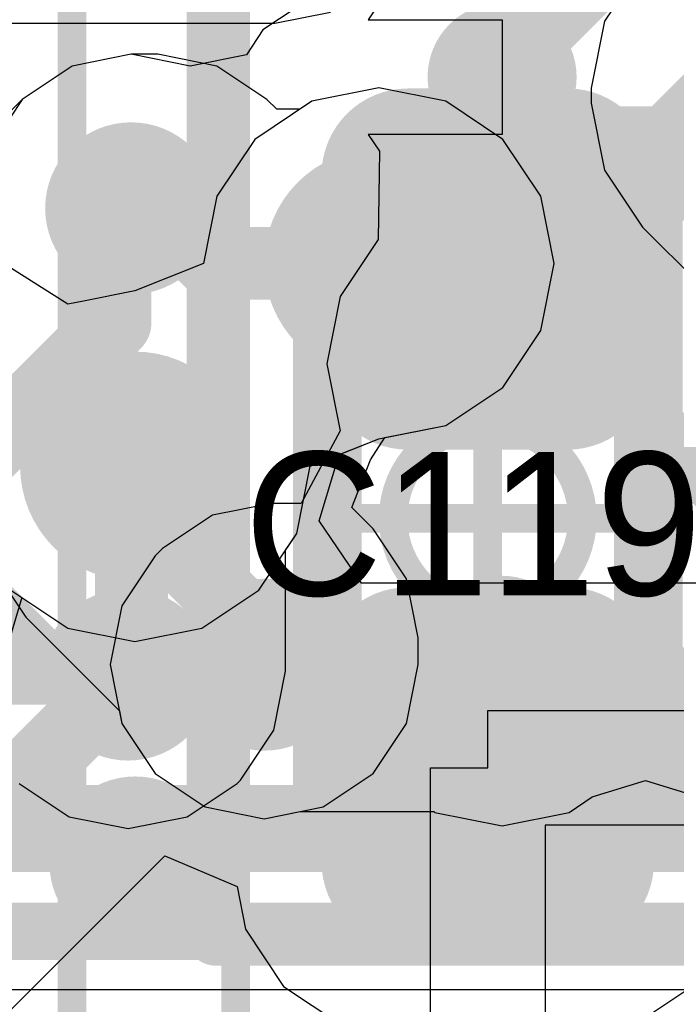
# Model space of a CAD drawing. Header units: millimetres. Extents: x -2 to 68, y -2 to 27.4.
# Tile 428 of 594: x 48.2 to 49.3, y 0.6 to 2.3. Entities that reach past the tile are written whole.
import ezdxf

# ---------------------------------------------------------------- set-up
doc = ezdxf.new("R2010")
doc.units = ezdxf.units.MM
for name, color, linetype in [('BottomLayer', 5, 'Continuous'), ('BottomPaste', 16, 'Continuous'), ('BottomSolder', 6, 'Continuous'), ('DrillGuide', 244, 'Continuous'), ('Mechanical10', 56, 'Continuous'), ('Mechanical13', 56, 'Continuous'), ('Mechanical15', 56, 'Continuous'), ('Mechanical2', 216, 'Continuous'), ('Mechanical6', 56, 'Continuous'), ('MidLayer1', 16, 'Continuous'), ('MidLayer2', 76, 'Continuous'), ('MidLayer3', 90, 'Continuous'), ('MidLayer4', 156, 'Continuous'), ('MidLayer5', 130, 'Continuous'), ('MidLayer6', 216, 'Continuous'), ('MidLayer7', 6, 'Continuous'), ('MidLayer8', 54, 'Continuous'), ('MultiLayer', 9, 'Continuous'), ('TopLayer', 1, 'Continuous'), ('TopPaste', 8, 'Continuous'), ('TopSolder', 216, 'Continuous'), ('ViaHoleLayer', 16, 'Continuous')]:
    doc.layers.add(name, color=color, linetype=linetype)

# ---------------------------------------------------------------- blocks, each defined once
blk = doc.blocks.new('CAP_0402_40')
at = {"layer": 'Mechanical13', "const_width": 0.12}
for points in [[(-0.53, 0.28), (-0.53, -0.28)], [(-0.53, 0.28), (0.53, 0.28)], [(0.53, 0.28), (0.53, -0.28)], [(-0.53, -0.28), (0.53, -0.28)]]:
    blk.add_lwpolyline(points, dxfattribs=at)
at = {"layer": 'Mechanical13', "const_width": 0.06}
for points in [[(-0.56, 0.28, 1), (-0.5, 0.28, 1)], [(-0.56, 0.28, 1), (-0.5, 0.28, 1)], [(0.5, 0.28, 1), (0.56, 0.28, 1)], [(0.5, 0.28, 1), (0.56, 0.28, 1)], [(-0.56, -0.28, 1), (-0.5, -0.28, 1)], [(-0.56, -0.28, 1), (-0.5, -0.28, 1)], [(0.5, -0.28, 1), (0.56, -0.28, 1)], [(0.5, -0.28, 1), (0.56, -0.28, 1)]]:
    blk.add_lwpolyline(points, format="xyb", close=True, dxfattribs=at)
at = {"layer": 'Mechanical15', "const_width": 0.05}
for points in [[(-0.9, 0.44), (0.9, 0.44)], [(0, 0.22), (0, -0.22)], [(-0.22, 0), (0.22, 0)]]:
    blk.add_lwpolyline(points, dxfattribs=at)
at = {"layer": 'Mechanical15'}
for points, const_width in [([(-0.0125, 0.22, 1), (0.0125, 0.22, 1)], 0.025), ([(0.165, 0, 1), (-0.165, 0, 1)], 0.05), ([(-0.2325, 0, 1), (-0.2075, 0, 1)], 0.025), ([(-0.1775, 0, 1), (-0.1525, 0, 1)], 0.025), ([(0.1525, 0, 1), (0.1775, 0, 1)], 0.025), ([(0.2075, 0, 1), (0.2325, 0, 1)], 0.025), ([(-0.0125, -0.22, 1), (0.0125, -0.22, 1)], 0.025)]:
    blk.add_lwpolyline(points, format="xyb", close=True, dxfattribs=dict(at, const_width=const_width))
at = {"layer": 'TopLayer', "const_width": 0.1508}
for points in [[(-0.6746, 0.1392, 1), (-0.5238, 0.1392, 1)], [(-0.3462, 0.1392, 1), (-0.1954, 0.1392, 1)], [(0.1954, 0.1392, 1), (0.3462, 0.1392, 1)], [(0.5238, 0.1392, 1), (0.6746, 0.1392, 1)], [(-0.6746, -0.1392, 1), (-0.5238, -0.1392, 1)], [(-0.3462, -0.1392, 1), (-0.1954, -0.1392, 1)], [(0.1954, -0.1392, 1), (0.3462, -0.1392, 1)], [(0.5238, -0.1392, 1), (0.6746, -0.1392, 1)]]:
    blk.add_lwpolyline(points, format="xyb", close=True, dxfattribs=at)
at = {"layer": 'TopLayer'}
for points in [[(-0.2708, 0.29), (-0.5992, 0.29), (-0.2708, -0.29), (-0.5992, -0.29)], [(0.2708, -0.29), (0.5992, -0.29), (0.2708, 0.29), (0.5992, 0.29)], [(-0.12, 0.1392), (-0.75, 0.1392), (-0.12, -0.1392), (-0.75, -0.1392)], [(0.12, -0.1392), (0.75, -0.1392), (0.12, 0.1392), (0.75, 0.1392)]]:
    blk.add_solid(points, dxfattribs=at)
at = {"layer": 'TopPaste', "const_width": 0.1508}
for points in [[(-0.6746, 0.1392, 1), (-0.5238, 0.1392, 1)], [(-0.3462, 0.1392, 1), (-0.1954, 0.1392, 1)], [(0.1954, 0.1392, 1), (0.3462, 0.1392, 1)], [(0.5238, 0.1392, 1), (0.6746, 0.1392, 1)], [(-0.6746, -0.1392, 1), (-0.5238, -0.1392, 1)], [(-0.3462, -0.1392, 1), (-0.1954, -0.1392, 1)], [(0.1954, -0.1392, 1), (0.3462, -0.1392, 1)], [(0.5238, -0.1392, 1), (0.6746, -0.1392, 1)]]:
    blk.add_lwpolyline(points, format="xyb", close=True, dxfattribs=at)
at = {"layer": 'TopPaste'}
for points in [[(-0.2708, 0.29), (-0.5992, 0.29), (-0.2708, -0.29), (-0.5992, -0.29)], [(0.2708, -0.29), (0.5992, -0.29), (0.2708, 0.29), (0.5992, 0.29)], [(-0.12, 0.1392), (-0.75, 0.1392), (-0.12, -0.1392), (-0.75, -0.1392)], [(0.12, -0.1392), (0.75, -0.1392), (0.12, 0.1392), (0.75, 0.1392)]]:
    blk.add_solid(points, dxfattribs=at)
at = {"layer": 'TopSolder', "const_width": 0.1508}
for points in [[(-0.6746, 0.1392, 1), (-0.5238, 0.1392, 1)], [(-0.3462, 0.1392, 1), (-0.1954, 0.1392, 1)], [(0.1954, 0.1392, 1), (0.3462, 0.1392, 1)], [(0.5238, 0.1392, 1), (0.6746, 0.1392, 1)], [(-0.6746, -0.1392, 1), (-0.5238, -0.1392, 1)], [(-0.3462, -0.1392, 1), (-0.1954, -0.1392, 1)], [(0.1954, -0.1392, 1), (0.3462, -0.1392, 1)], [(0.5238, -0.1392, 1), (0.6746, -0.1392, 1)]]:
    blk.add_lwpolyline(points, format="xyb", close=True, dxfattribs=at)
at = {"layer": 'TopSolder'}
for points in [[(-0.2708, 0.29), (-0.5992, 0.29), (-0.2708, -0.29), (-0.5992, -0.29)], [(0.2708, -0.29), (0.5992, -0.29), (0.2708, 0.29), (0.5992, 0.29)], [(-0.12, 0.1392), (-0.75, 0.1392), (-0.12, -0.1392), (-0.75, -0.1392)], [(0.12, -0.1392), (0.75, -0.1392), (0.12, 0.1392), (0.75, 0.1392)]]:
    blk.add_solid(points, dxfattribs=at)
blk = doc.blocks.new('BGA169C50P13X13_700X700X60_B_102')
at = {"layer": 'BottomLayer', "const_width": 0.1}
for points in [[(2.95, 3, 1), (3.05, 3, 1)], [(2.95, 2.5, 1), (3.05, 2.5, 1)], [(2.95, 2, 1), (3.05, 2, 1)]]:
    blk.add_lwpolyline(points, format="xyb", close=True, dxfattribs=at)
at = {"layer": 'BottomPaste', "const_width": 0.1}
for points in [[(2.95, 3, 1), (3.05, 3, 1)], [(2.95, 2.5, 1), (3.05, 2.5, 1)], [(2.95, 2, 1), (3.05, 2, 1)]]:
    blk.add_lwpolyline(points, format="xyb", close=True, dxfattribs=at)
at = {"layer": 'BottomSolder', "const_width": 0.13}
for points in [[(2.935, 3, 1), (3.065, 3, 1)], [(2.935, 2.5, 1), (3.065, 2.5, 1)], [(2.935, 2, 1), (3.065, 2, 1)]]:
    blk.add_lwpolyline(points, format="xyb", close=True, dxfattribs=at)
at = {"layer": 'Mechanical10', "const_width": 0.1}
for points in [[(3.5, 3.5), (-3.5, 3.5)], [(3.5, 3.5), (3.5, -3.5)]]:
    blk.add_lwpolyline(points, dxfattribs=at)
at = {"layer": 'Mechanical10', "const_width": 0.05}
blk.add_lwpolyline([(3.475, 3.5, 1), (3.525, 3.5, 1)], format="xyb", close=True, dxfattribs=at)
blk.add_lwpolyline([(3.475, 3.5, 1), (3.525, 3.5, 1)], format="xyb", close=True, dxfattribs=at)
at = {"layer": 'Mechanical6', "const_width": 0.05}
blk.add_lwpolyline([(3.75, 3.75), (3.75, -3.75)], dxfattribs=at)

msp = doc.modelspace()

# ---------------------------------------------------------------- linework, layer by layer
at = {"layer": 'BottomLayer'}
for p, q in [((48.8009, 2.3545), (48.7811, 2.325)), ((48.7811, 2.325), (49.015, 2.325)), ((49.015, 2.325), (49.015, 2.125)), ((49.015, 2.125), (48.7811, 2.125)), ((48.7811, 2.125), (48.8009, 2.0955)), ((48.8009, 2.0955), (48.7987, 1.9413)), ((48.7987, 1.9413), (48.7324, 1.842)), ((48.7324, 1.842), (48.7091, 1.725)), ((48.7091, 1.725), (48.7324, 1.6079)), ((48.7324, 1.6079), (48.6644, 1.4812)), ((48.6125, 1.4812), (48.5097, 1.4607)), ((48.6644, 1.4812), (48.6125, 1.4812)), ((48.5097, 1.4607), (48.4225, 1.4025)), ((48.4225, 1.4025), (48.41, 1.39)), ((48.41, 1.39), (48.3518, 1.3028)), ((48.3518, 1.3028), (48.3313, 1.2)), ((48.3313, 1.2), (48.3518, 1.0972)), ((48.3518, 1.0972), (48.41, 1.01)), ((48.41, 1.01), (48.4972, 0.9518)), ((49.1723, 0.9693), (49.265, 0.9982)), ((49.265, 0.9982), (49.3577, 0.9693)), ((49.1321, 0.9424), (49.1723, 0.9693)), ((48.4972, 0.9518), (48.6, 0.9313)), ((48.6, 0.9313), (48.6628, 0.9438)), ((48.6628, 0.9438), (48.8958, 0.9438)), ((48.8958, 0.9438), (48.8979, 0.9424)), ((48.8979, 0.9424), (49.015, 0.9191)), ((49.015, 0.9191), (49.1321, 0.9424))]:
    msp.add_line(p, q, dxfattribs=at)
for points, const_width in [([(49.015, 2.225), (49.265, 2.475)], 0.1), ([(49.0025, 1.2125), (49.015, 1.225)], 0.127), ([(48.6, 1.2), (48.6125, 1.2125)], 0.127), ([(48.6125, 1.2125), (49.0025, 1.2125)], 0.127)]:
    msp.add_lwpolyline(points, dxfattribs=dict(at, const_width=const_width))
for points, const_width in [([(48.99, 2.225, 1), (49.04, 2.225, 1)], 0.05), ([(48.525, 1.2, 1), (48.675, 1.2, 1)], 0.15), ([(48.9832, 1.225, 1), (49.0467, 1.225, 1)], 0.0635), ([(48.5807, 1.2125, 1), (48.6442, 1.2125, 1)], 0.0635), ([(48.5807, 1.2125, 1), (48.6442, 1.2125, 1)], 0.0635), ([(48.9708, 1.2125, 1), (49.0343, 1.2125, 1)], 0.0635), ([(48.9708, 1.2125, 1), (49.0343, 1.2125, 1)], 0.0635), ([(48.5682, 1.2, 1), (48.6317, 1.2, 1)], 0.0635), ([(48.3002, 0.855, 1), (48.4502, 0.855, 1)], 0.15)]:
    msp.add_lwpolyline(points, format="xyb", close=True, dxfattribs=dict(at, const_width=const_width))
at = {"layer": 'DrillGuide'}
for points, const_width in [([(48.3429, 1.996, 1), (48.3929, 1.996, 1)], 0.05), ([(48.75, 1.9, 1), (48.85, 1.9, 1)], 0.1), ([(48.3242, 1.5461, 1), (48.4242, 1.5461, 1)], 0.1), ([(48.575, 1.2, 1), (48.625, 1.2, 1)], 0.05), ([(48.3377, 1.1827, 1), (48.3877, 1.1827, 1)], 0.05), ([(48.3502, 0.855, 1), (48.4002, 0.855, 1)], 0.05)]:
    msp.add_lwpolyline(points, format="xyb", close=True, dxfattribs=dict(at, const_width=const_width))
at = {"layer": 'MidLayer1'}
for p, q in [((49.2602, 2.4219), (49.1939, 2.3227)), ((49.1939, 2.3227), (49.1706, 2.2056)), ((48.3679, 2.2647), (48.2651, 2.2442)), ((48.4147, 2.2647), (48.3679, 2.2647)), ((48.5175, 2.2442), (48.4147, 2.2647)), ((48.2651, 2.2442), (48.1779, 2.186)), ((48.6047, 2.186), (48.5175, 2.2442)), ((48.8, 2.2059), (48.6829, 2.1826)), ((48.9171, 2.1826), (48.8, 2.2059)), ((49.1706, 2.2056), (49.1706, 2.1794)), ((48.1779, 2.186), (48.1197, 2.0988)), ((48.622, 2.1687), (48.6047, 2.186)), ((48.6829, 2.1826), (48.6621, 2.1687)), ((49.0163, 2.1163), (48.9171, 2.1826)), ((48.6621, 2.1687), (48.622, 2.1687)), ((49.1706, 2.1794), (49.1706, 2.1794)), ((49.1706, 2.1794), (49.1939, 2.0624)), ((49.0826, 2.0171), (49.0163, 2.1163)), ((49.1939, 2.0624), (49.2602, 1.9631)), ((49.1059, 1.9), (49.0826, 2.0171)), ((49.2602, 1.9631), (49.446, 1.7774)), ((49.0826, 1.7829), (49.1059, 1.9)), ((49.0163, 1.6837), (49.0826, 1.7829)), ((48.9171, 1.6174), (49.0163, 1.6837)), ((48.8, 1.5941), (48.9171, 1.6174)), ((48.6801, 1.546), (48.8, 1.5941)), ((48.6568, 1.429), (48.6801, 1.546)), ((48.6371, 1.3995), (48.6568, 1.429)), ((48.6371, 1.1885), (48.6371, 1.3995)), ((48.6167, 1.0857), (48.6371, 1.1885)), ((48.5584, 0.9985), (48.6167, 1.0857)), ((48.5527, 0.9927), (48.5584, 0.9985)), ((48.1727, 0.9927), (48.2599, 0.9345)), ((48.4655, 0.9345), (48.5527, 0.9927)), ((48.2599, 0.9345), (48.3627, 0.914)), ((48.3627, 0.914), (48.4655, 0.9345))]:
    msp.add_line(p, q, dxfattribs=at)
for points, const_width in [([(48.2929, 1.996, 1), (48.4429, 1.996, 1)], 0.15), ([(48.7, 1.9, 1), (48.9, 1.9, 1)], 0.2), ([(48.3361, 1.996, 1), (48.3996, 1.996, 1)], 0.0635), ([(48.3829, 1.996, 1), (48.4464, 1.996, 1)], 0.0635), ([(48.3829, 1.996, 1), (48.4464, 1.996, 1)], 0.0635), ([(48.4789, 1.9, 1), (48.5424, 1.9, 1)], 0.0635), ([(48.4789, 1.9, 1), (48.5424, 1.9, 1)], 0.0635), ([(48.7682, 1.9, 1), (48.8317, 1.9, 1)], 0.0635), ([(48.2742, 1.5461, 1), (48.4742, 1.5461, 1)], 0.2), ([(48.3367, 1.5403, 1), (48.4002, 1.5403, 1)], 0.0635), ([(48.3367, 1.5403, 1), (48.4002, 1.5403, 1)], 0.0635), ([(48.3425, 1.5461, 1), (48.406, 1.5461, 1)], 0.0635), ([(48.2877, 1.1827, 1), (48.4377, 1.1827, 1)], 0.15), ([(48.3309, 1.1827, 1), (48.3944, 1.1827, 1)], 0.0635), ([(48.3367, 1.1885, 1), (48.4002, 1.1885, 1)], 0.0635), ([(48.3367, 1.1885, 1), (48.4002, 1.1885, 1)], 0.0635)]:
    msp.add_lwpolyline(points, format="xyb", close=True, dxfattribs=dict(at, const_width=const_width))
at = {"layer": 'MidLayer1', "const_width": 0.127}
for points in [[(48.3679, 1.996), (48.4147, 1.996)], [(48.4147, 1.996), (48.5107, 1.9)], [(48.5107, 1.9), (48.8, 1.9)], [(48.3685, 1.5403), (48.3742, 1.5461)], [(48.3685, 1.1885), (48.3685, 1.5403)], [(48.3627, 1.1827), (48.3685, 1.1885)]]:
    msp.add_lwpolyline(points, dxfattribs=at)
at = {"layer": 'MidLayer2'}
for p, q in [((48.6183, 2.3189), (48.7158, 2.3384)), ((47.0713, 2.3189), (48.6183, 2.3189)), ((48.8, 2.2059), (48.6829, 2.1826)), ((48.9171, 2.1826), (48.8, 2.2059)), ((48.6829, 2.1826), (48.5837, 2.1163)), ((49.0163, 2.1163), (48.9171, 2.1826)), ((48.5837, 2.1163), (48.5174, 2.0171)), ((49.0826, 2.0171), (49.0163, 2.1163)), ((48.5174, 2.0171), (48.4941, 1.9)), ((49.1059, 1.9), (49.0826, 2.0171)), ((48.2572, 1.8286), (48.1528, 1.8948)), ((48.4941, 1.9), (48.3742, 1.8519)), ((49.0826, 1.7829), (49.1059, 1.9)), ((48.3742, 1.8519), (48.2845, 1.8341)), ((48.2845, 1.8341), (48.2572, 1.8286)), ((49.0163, 1.6837), (49.0826, 1.7829)), ((48.9171, 1.6174), (49.0163, 1.6837)), ((48.8, 1.5941), (48.9171, 1.6174)), ((48.6801, 1.546), (48.8, 1.5941)), ((48.6568, 1.429), (48.6801, 1.546)), ((48.5905, 1.3298), (48.6568, 1.429)), ((48.1579, 1.3298), (48.2572, 1.2635)), ((48.4913, 1.2635), (48.5905, 1.3298)), ((48.2572, 1.2635), (48.3742, 1.2402)), ((48.3742, 1.2402), (48.4913, 1.2635))]:
    msp.add_line(p, q, dxfattribs=at)
at = {"layer": 'MidLayer2', "const_width": 0.2}
for points in [[(48.7, 1.9, 1), (48.9, 1.9, 1)], [(48.2742, 1.5461, 1), (48.4742, 1.5461, 1)]]:
    msp.add_lwpolyline(points, format="xyb", close=True, dxfattribs=at)
at = {"layer": 'MidLayer3'}
for p, q in [((48.8, 2.2059), (48.6829, 2.1826)), ((48.9171, 2.1826), (48.8, 2.2059)), ((48.6829, 2.1826), (48.5837, 2.1163)), ((49.0163, 2.1163), (48.9171, 2.1826)), ((48.5837, 2.1163), (48.5174, 2.0171)), ((49.0826, 2.0171), (49.0163, 2.1163)), ((48.5174, 2.0171), (48.4941, 1.9)), ((49.1059, 1.9), (49.0826, 2.0171)), ((48.2572, 1.8286), (48.1528, 1.8948)), ((48.4941, 1.9), (48.3742, 1.8519)), ((49.0826, 1.7829), (49.1059, 1.9)), ((48.3742, 1.8519), (48.2845, 1.8341)), ((48.2845, 1.8341), (48.2572, 1.8286)), ((49.0163, 1.6837), (49.0826, 1.7829)), ((48.9171, 1.6174), (49.0163, 1.6837)), ((48.8, 1.5941), (48.9171, 1.6174)), ((48.7309, 1.5664), (48.8, 1.5941)), ((48.6958, 1.451), (48.7309, 1.5664)), ((48.7699, 1.3423), (48.6958, 1.451)), ((50.6421, 1.3423), (48.7699, 1.3423))]:
    msp.add_line(p, q, dxfattribs=at)
at = {"layer": 'MidLayer3', "const_width": 0.2}
for points in [[(48.7, 1.9, 1), (48.9, 1.9, 1)], [(48.2742, 1.5461, 1), (48.4742, 1.5461, 1)]]:
    msp.add_lwpolyline(points, format="xyb", close=True, dxfattribs=at)
at = {"layer": 'MidLayer3', "const_width": 0.1}
for points in [[(40.549, 1.18), (51.4491, 1.18)], [(40.4496, 0.94), (51.3671, 0.94)]]:
    msp.add_lwpolyline(points, dxfattribs=at)
at = {"layer": 'MidLayer4'}
for p, q in [((48.8, 2.2059), (48.6829, 2.1826)), ((48.9171, 2.1826), (48.8, 2.2059)), ((48.6829, 2.1826), (48.5837, 2.1163)), ((49.0163, 2.1163), (48.9171, 2.1826)), ((48.5837, 2.1163), (48.5174, 2.0171)), ((49.0826, 2.0171), (49.0163, 2.1163)), ((48.5174, 2.0171), (48.4941, 1.9)), ((49.1059, 1.9), (49.0826, 2.0171)), ((48.2572, 1.8286), (48.1528, 1.8948)), ((48.4941, 1.9), (48.3742, 1.8519)), ((49.0826, 1.7829), (49.1059, 1.9)), ((48.3742, 1.8519), (48.2845, 1.8341)), ((48.2845, 1.8341), (48.2572, 1.8286)), ((49.0163, 1.6837), (49.0826, 1.7829)), ((48.9171, 1.6174), (49.0163, 1.6837)), ((48.8102, 1.5962), (48.9171, 1.6174)), ((48.7855, 1.5572), (48.8102, 1.5962)), ((48.7527, 1.474), (48.7855, 1.5572)), ((48.79, 1.4368), (48.7527, 1.474)), ((48.8482, 1.3496), (48.79, 1.4368)), ((48.126, 1.3698), (48.1843, 1.2826)), ((48.8687, 1.2468), (48.8482, 1.3496)), ((48.1843, 1.2826), (48.3473, 1.1195)), ((48.8687, 1.2), (48.8687, 1.2468)), ((48.8482, 1.0972), (48.8687, 1.2)), ((48.3473, 1.1195), (48.3518, 1.0972)), ((48.3518, 1.0972), (48.41, 1.01)), ((48.79, 1.01), (48.8482, 1.0972)), ((48.41, 1.01), (48.4972, 0.9518)), ((48.7028, 0.9518), (48.79, 1.01)), ((48.4972, 0.9518), (48.6, 0.9313)), ((48.6, 0.9313), (48.7028, 0.9518))]:
    msp.add_line(p, q, dxfattribs=at)
for points, const_width in [([(48.7, 1.9, 1), (48.9, 1.9, 1)], 0.2), ([(48.2742, 1.5461, 1), (48.4742, 1.5461, 1)], 0.2), ([(48.3425, 1.5461, 1), (48.406, 1.5461, 1)], 0.0635), ([(48.3425, 1.4726, 1), (48.406, 1.4726, 1)], 0.0635), ([(48.3425, 1.4726, 1), (48.406, 1.4726, 1)], 0.0635), ([(48.525, 1.2, 1), (48.675, 1.2, 1)], 0.15), ([(48.5682, 1.2468, 1), (48.6317, 1.2468, 1)], 0.0635), ([(48.5682, 1.2468, 1), (48.6317, 1.2468, 1)], 0.0635), ([(48.5682, 1.2, 1), (48.6317, 1.2, 1)], 0.0635), ([(48.3002, 0.855, 1), (48.4502, 0.855, 1)], 0.15)]:
    msp.add_lwpolyline(points, format="xyb", close=True, dxfattribs=dict(at, const_width=const_width))
at = {"layer": 'MidLayer4', "const_width": 0.127}
for points in [[(48.3742, 1.4726), (48.3742, 1.5461)], [(48.3742, 1.4726), (48.6, 1.2468)], [(48.6, 1.2), (48.6, 1.2468)]]:
    msp.add_lwpolyline(points, dxfattribs=at)
at = {"layer": 'MidLayer5'}
for p, q in [((48.1579, 1.3298), (48.1771, 1.317)), ((48.1771, 1.317), (48.1386, 1.19))]:
    msp.add_line(p, q, dxfattribs=at)
at = {"layer": 'MidLayer5', "const_width": 0.2}
for points in [[(48.7, 1.9, 1), (48.9, 1.9, 1)], [(48.2742, 1.5461, 1), (48.4742, 1.5461, 1)]]:
    msp.add_lwpolyline(points, format="xyb", close=True, dxfattribs=at)
at = {"layer": 'MidLayer5', "const_width": 0.1}
for points in [[(40.508, 0.9351), (56.4601, 0.9351)], [(40.4251, 0.7351), (56.5429, 0.7351)]]:
    msp.add_lwpolyline(points, dxfattribs=at)
at = {"layer": 'MidLayer6'}
msp.add_line((42.1818, 0.6332), (58.5795, 0.6332), dxfattribs=at)
for points, const_width in [([(48.7, 1.9, 1), (48.9, 1.9, 1)], 0.2), ([(48.775, 1.9, 1), (48.825, 1.9, 1)], 0.05), ([(48.8225, 1.8525, 1), (48.8725, 1.8525, 1)], 0.05), ([(48.8225, 1.8525, 1), (48.8725, 1.8525, 1)], 0.05), ([(49.0225, 1.8525, 1), (49.0725, 1.8525, 1)], 0.05), ([(49.0225, 1.8525, 1), (49.0725, 1.8525, 1)], 0.05), ([(48.2742, 1.5461, 1), (48.4742, 1.5461, 1)], 0.2), ([(48.2043, 1.1961, 1), (48.2543, 1.1961, 1)], 0.05), ([(48.2043, 1.1961, 1), (48.2543, 1.1961, 1)], 0.05), ([(48.428, 1.1961, 1), (48.478, 1.1961, 1)], 0.05), ([(48.428, 1.1961, 1), (48.478, 1.1961, 1)], 0.05), ([(48.4543, 1.1697, 1), (48.5043, 1.1697, 1)], 0.05), ([(48.4543, 1.1697, 1), (48.5043, 1.1697, 1)], 0.05)]:
    msp.add_lwpolyline(points, format="xyb", close=True, dxfattribs=dict(at, const_width=const_width))
at = {"layer": 'MidLayer6', "const_width": 0.1}
for points in [[(48.8, 1.9), (48.8475, 1.8525)], [(48.8475, 1.8525), (49.0475, 1.8525)], [(49.0475, 1.8525), (49.5303, 1.3697)], [(47.8975, 1.5278), (48.2293, 1.1961)], [(48.2293, 1.1961), (48.453, 1.1961)], [(48.453, 1.1961), (48.4793, 1.1697)], [(48.4793, 1.1697), (51.0737, 1.1697)], [(42.1818, 0.8881), (58.5795, 0.8881)]]:
    msp.add_lwpolyline(points, dxfattribs=at)
at = {"layer": 'MidLayer7'}
for p, q in [((48.8, 2.2059), (48.6829, 2.1826)), ((48.9171, 2.1826), (48.8, 2.2059)), ((48.6829, 2.1826), (48.5837, 2.1163)), ((49.0163, 2.1163), (48.9171, 2.1826)), ((48.5837, 2.1163), (48.5174, 2.0171)), ((49.0826, 2.0171), (49.0163, 2.1163)), ((48.5174, 2.0171), (48.4941, 1.9)), ((49.1059, 1.9), (49.0826, 2.0171)), ((48.2572, 1.8286), (48.1528, 1.8948)), ((48.4941, 1.9), (48.3742, 1.8519)), ((49.0826, 1.7829), (49.1059, 1.9)), ((48.3742, 1.8519), (48.2845, 1.8341)), ((48.2845, 1.8341), (48.2572, 1.8286)), ((49.0163, 1.6837), (49.0826, 1.7829)), ((48.9171, 1.6174), (49.0163, 1.6837)), ((48.8, 1.5941), (48.9171, 1.6174)), ((48.6801, 1.546), (48.8, 1.5941)), ((48.6568, 1.429), (48.6801, 1.546)), ((48.5905, 1.3298), (48.6568, 1.429)), ((48.1579, 1.3298), (48.2572, 1.2635)), ((48.4913, 1.2635), (48.5905, 1.3298)), ((48.2572, 1.2635), (48.3742, 1.2402)), ((48.3742, 1.2402), (48.4913, 1.2635))]:
    msp.add_line(p, q, dxfattribs=at)
at = {"layer": 'MidLayer7', "const_width": 0.2}
for points in [[(48.7, 1.9, 1), (48.9, 1.9, 1)], [(48.2742, 1.5461, 1), (48.4742, 1.5461, 1)]]:
    msp.add_lwpolyline(points, format="xyb", close=True, dxfattribs=at)
at = {"layer": 'MidLayer8'}
for p, q in [((48.8, 2.2059), (48.6829, 2.1826)), ((48.9171, 2.1826), (48.8, 2.2059)), ((48.6829, 2.1826), (48.5837, 2.1163)), ((49.0163, 2.1163), (48.9171, 2.1826)), ((48.5837, 2.1163), (48.5174, 2.0171)), ((49.0826, 2.0171), (49.0163, 2.1163)), ((48.5174, 2.0171), (48.4941, 1.9)), ((49.1059, 1.9), (49.0826, 2.0171)), ((48.2572, 1.8286), (48.1528, 1.8948)), ((48.4941, 1.9), (48.3742, 1.8519)), ((49.0826, 1.7829), (49.1059, 1.9)), ((48.3742, 1.8519), (48.2845, 1.8341)), ((48.2845, 1.8341), (48.2572, 1.8286)), ((49.0163, 1.6837), (49.0826, 1.7829)), ((48.9171, 1.6174), (49.0163, 1.6837)), ((48.8, 1.5941), (48.9171, 1.6174)), ((48.6801, 1.546), (48.8, 1.5941)), ((48.6568, 1.429), (48.6801, 1.546)), ((48.5905, 1.3298), (48.6568, 1.429)), ((48.1579, 1.3298), (48.2572, 1.2635)), ((48.4913, 1.2635), (48.5905, 1.3298)), ((48.2572, 1.2635), (48.3742, 1.2402)), ((48.3742, 1.2402), (48.4913, 1.2635))]:
    msp.add_line(p, q, dxfattribs=at)
at = {"layer": 'MidLayer8', "const_width": 0.2}
for points in [[(48.7, 1.9, 1), (48.9, 1.9, 1)], [(48.2742, 1.5461, 1), (48.4742, 1.5461, 1)]]:
    msp.add_lwpolyline(points, format="xyb", close=True, dxfattribs=at)
at = {"layer": 'MultiLayer'}
for points, const_width in [([(48.2929, 1.996, 1), (48.4429, 1.996, 1)], 0.15), ([(48.7, 1.9, 1), (48.9, 1.9, 1)], 0.2), ([(48.2742, 1.5461, 1), (48.4742, 1.5461, 1)], 0.2), ([(48.525, 1.2, 1), (48.675, 1.2, 1)], 0.15), ([(48.2877, 1.1827, 1), (48.4377, 1.1827, 1)], 0.15), ([(48.3002, 0.855, 1), (48.4502, 0.855, 1)], 0.15)]:
    msp.add_lwpolyline(points, format="xyb", close=True, dxfattribs=dict(at, const_width=const_width))
at = {"layer": 'TopLayer'}
for p, q in [((48.7139, 2.3846), (48.5979, 2.3071)), ((48.5979, 2.3071), (48.5689, 2.2638)), ((48.3679, 2.2647), (48.2651, 2.2442)), ((48.4707, 2.2442), (48.3679, 2.2647)), ((48.5689, 2.2638), (48.4707, 2.2442)), ((48.2651, 2.2442), (48.1779, 2.186)), ((48.1779, 2.186), (48.1499, 2.158)), ((48.99, 1.02), (48.99, 1.12)), ((48.99, 1.12), (49.4359, 1.12)), ((48.89, 0.5491), (48.89, 1.02)), ((48.89, 1.02), (48.99, 1.02)), ((49.4359, 0.92), (49.09, 0.92)), ((49.09, 0.92), (49.09, 0.5491)), ((47.9831, 0.4232), (48.4266, 0.8667)), ((48.4266, 0.8667), (48.5526, 0.8131)), ((48.5526, 0.8131), (48.5675, 0.7384)), ((48.5675, 0.7384), (48.6339, 0.6389)), ((48.6339, 0.6389), (48.7334, 0.5725)), ((49.2466, 0.5725), (49.3461, 0.6389))]:
    msp.add_line(p, q, dxfattribs=at)
for points, const_width in [([(49.3175, 2.0736), (49.4495, 2.2056)], 0.2), ([(48.8124, 1.9024), (48.9836, 2.0736)], 0.2), ([(48.9836, 2.0736), (49.3175, 2.0736)], 0.2), ([(48.3398, 1.968), (48.3679, 1.996)], 0.127), ([(48.3398, 1.7965), (48.3398, 1.968)], 0.127), ([(47.4828, 0.9395), (48.3398, 1.7965)], 0.127), ([(47.4635, 0.2835), (48.3627, 1.1827)], 0.127), ([(48.8, 1.02), (49.4978, 1.02)], 0.2)]:
    msp.add_lwpolyline(points, dxfattribs=dict(at, const_width=const_width))
for points, const_width in [([(48.9336, 2.0736, 1), (49.0336, 2.0736, 1)], 0.1), ([(48.9336, 2.0736, 1), (49.0336, 2.0736, 1)], 0.1), ([(49.2675, 2.0736, 1), (49.3675, 2.0736, 1)], 0.1), ([(49.2675, 2.0736, 1), (49.3675, 2.0736, 1)], 0.1), ([(48.2929, 1.996, 1), (48.4429, 1.996, 1)], 0.15), ([(48.3361, 1.996, 1), (48.3996, 1.996, 1)], 0.0635), ([(48.3081, 1.968, 1), (48.3716, 1.968, 1)], 0.0635), ([(48.3081, 1.968, 1), (48.3716, 1.968, 1)], 0.0635), ([(48.7624, 1.9024, 1), (48.8624, 1.9024, 1)], 0.1), ([(48.3081, 1.7965, 1), (48.3716, 1.7965, 1)], 0.0635), ([(48.3081, 1.7965, 1), (48.3716, 1.7965, 1)], 0.0635), ([(48.2877, 1.1827, 1), (48.4377, 1.1827, 1)], 0.15), ([(48.3309, 1.1827, 1), (48.3944, 1.1827, 1)], 0.0635), ([(48.75, 1.02, 1), (48.85, 1.02, 1)], 0.1)]:
    msp.add_lwpolyline(points, format="xyb", close=True, dxfattribs=dict(at, const_width=const_width))
at = {"layer": 'ViaHoleLayer'}
for points, const_width in [([(48.3429, 1.996, 1), (48.3929, 1.996, 1)], 0.05), ([(48.75, 1.9, 1), (48.85, 1.9, 1)], 0.1), ([(48.3242, 1.5461, 1), (48.4242, 1.5461, 1)], 0.1), ([(48.575, 1.2, 1), (48.625, 1.2, 1)], 0.05), ([(48.3377, 1.1827, 1), (48.3877, 1.1827, 1)], 0.05), ([(48.3502, 0.855, 1), (48.4002, 0.855, 1)], 0.05)]:
    msp.add_lwpolyline(points, format="xyb", close=True, dxfattribs=dict(at, const_width=const_width))

# ---------------------------------------------------------------- block references
for name, p, rotation in [('BGA169C50P13X13_700X700X60_B_102', (52.015, 4.225), 180), ('CAP_0402_40', (48.99, 1.455), 90)]:
    msp.add_blockref(name, p, dxfattribs=dict(rotation=rotation))

# ---------------------------------------------------------------- texts
at = {"layer": 'Mechanical2'}
msp.add_text('C119', height=0.25, dxfattribs=at).set_placement((48.5648, 1.3208))

doc.saveas('drawing.dxf')
